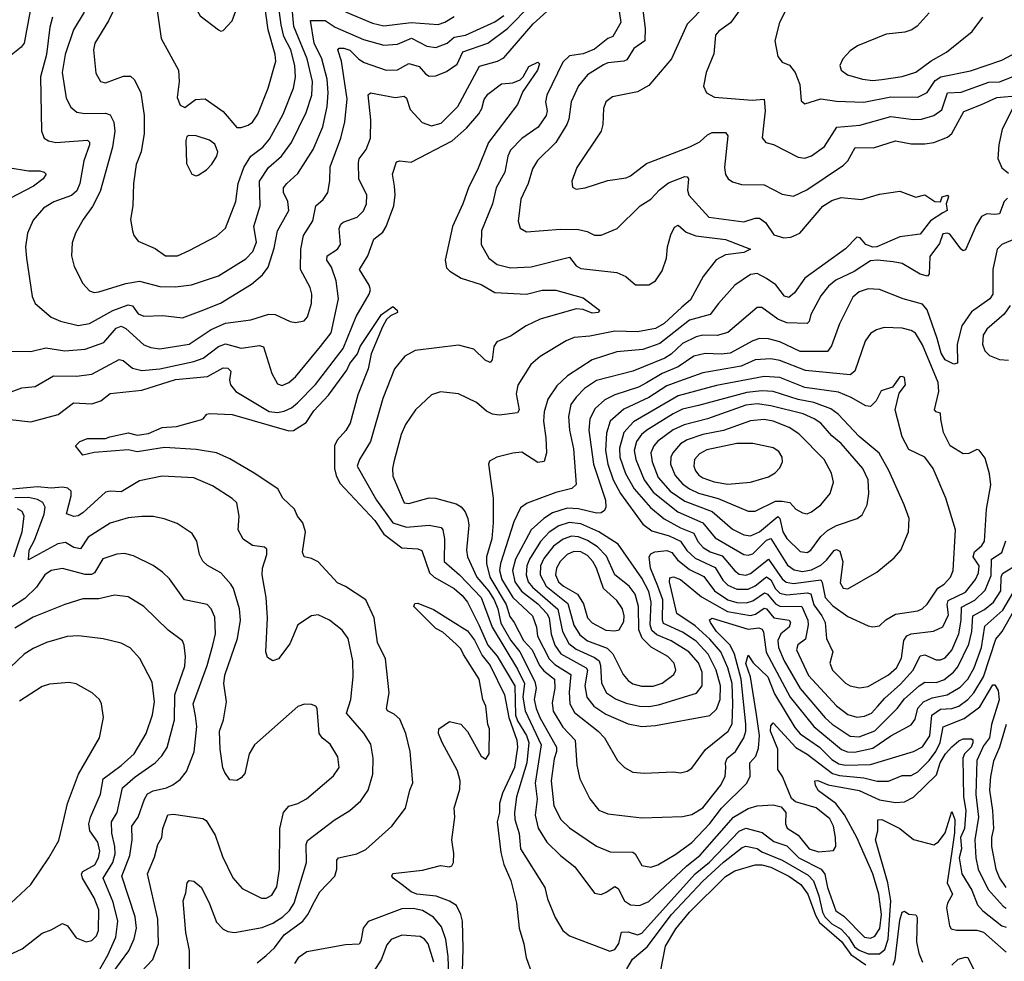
# Model space of a CAD drawing. Extents: x 1550320 to 1685906, y 509093 to 640511.
# Tile 448 of 532: x 1668456 to 1672806, y 583998 to 588158. Entities that reach past the tile are written whole.
import ezdxf

# ---------------------------------------------------------------- set-up
doc = ezdxf.new("R2010")
doc.units = 0

msp = doc.modelspace()

# ---------------------------------------------------------------- linework, layer by layer
at = {"layer": '0CON20XD'}
for points in [[(1669345, 588107.5), (1669355, 588110), (1669395, 588153.3), (1669417, 588213), (1669432.9, 588295), (1669411.9, 588355), (1669379.1, 588409.1), (1669365, 588416.7), (1669331.4, 588398.6), (1669302.6, 588367.4), (1669245, 588286.2), (1669238.9, 588255), (1669241.9, 588195), (1669252.9, 588175), (1669335, 588113.3), (1669345, 588107.5)], [(1668883.1, 588226.9), (1668847.7, 588152.3), (1668787.5, 588055), (1668781.8, 588025), (1668792.1, 587922.1), (1668812.5, 587885), (1668835, 587878.9), (1668915, 587908.8), (1668945, 587908.8), (1668962.9, 587892.9), (1668990.7, 587835), (1669006.2, 587735), (1669005.4, 587654.6), (1668992.1, 587575), (1668971.2, 587518.8), (1668958.5, 587435), (1668955.4, 587335), (1668945.7, 587275), (1668954.2, 587225), (1668960, 587205), (1668979.7, 587179.7), (1669055, 587147.5), (1669100, 587115), (1669152.5, 587115), (1669205, 587138.2), (1669325, 587201.8), (1669365, 587237.1), (1669410.8, 587355), (1669421.4, 587435), (1669445.8, 587505), (1669476.6, 587555), (1669530.6, 587595), (1669559.1, 587630.9), (1669619.8, 587740.2), (1669666.3, 587855), (1669675.2, 587904.8), (1669672.2, 587955), (1669653.9, 588025), (1669623.1, 588083.1), (1669611.5, 588135), (1669582.7, 588345)], [(1669059.1, 588229.1), (1669081.1, 588075), (1669158.1, 587935), (1669160, 587885), (1669151.4, 587815), (1669165, 587780), (1669185, 587770), (1669232.5, 587805), (1669275, 587808.1), (1669355, 587752.5), (1669415, 587682), (1669435, 587681.4), (1669465, 587691.8), (1669485, 587705.5), (1669508.7, 587741.3), (1669553.1, 587855), (1669587.5, 587975), (1669584.6, 588005), (1669553.8, 588113.8), (1669527, 588305)], [(1668403.4, 586693.4), (1668505, 586692.1), (1668571.7, 586708.3), (1668655, 586694.7), (1668745, 586701.8), (1668827.7, 586732.3), (1668882.1, 586795), (1668905, 586804.2), (1668924.2, 586794.2), (1669005, 586722.3), (1669035, 586709.3), (1669075, 586703.5), (1669205, 586724.8), (1669301.2, 586788.8), (1669365, 586817.1), (1669477.3, 586832.7), (1669557.1, 586857.1), (1669585.3, 586855.3), (1669651.2, 586825), (1669675, 586820), (1669712.4, 586827.6), (1669727.8, 586845), (1669744.5, 586905), (1669746.4, 586945), (1669739.5, 586975), (1669696.5, 587055), (1669697.8, 587145), (1669710, 587205), (1669750.5, 587269.5), (1669764.5, 587335), (1669796.9, 587363.1), (1669817.1, 587395), (1669826.3, 587446.3), (1669827.5, 587507.5), (1669874.8, 587635.2), (1669893.1, 587706.9), (1669903, 587807), (1669877.6, 587975), (1669860.9, 588025), (1669868, 588032), (1669887.5, 588032.5), (1669915, 588023.4), (1669955, 587983.4), (1669978.5, 587968.5), (1670075, 587935.3), (1670125, 587936), (1670175, 587964.2), (1670221.5, 587951.5), (1670248.5, 587918.5), (1670265, 587907.9), (1670295, 587909.3), (1670341.3, 587928.7), (1670388.6, 587961.4), (1670414.6, 588015.4), (1670524.6, 588055), (1670611.6, 588118.4), (1670715.3, 588224.7)], [(1668740.7, 588190.7), (1668693.6, 588113.6), (1668656.9, 588005), (1668644.2, 587925), (1668661.3, 587811.3), (1668681.9, 587771.9), (1668709.1, 587749.1), (1668743.3, 587743.3), (1668834.7, 587744.7), (1668855, 587737.8), (1668871.5, 587705), (1668876, 587665), (1668866.5, 587595), (1668811.1, 587398.9), (1668777.8, 587332.2), (1668736.4, 587275), (1668703.1, 587215), (1668687.9, 587172.1), (1668684.2, 587114.2), (1668697, 587067), (1668735, 586992), (1668765, 586960), (1668785, 586953.6), (1668805, 586955.4), (1668925, 586993.2), (1668985, 587003.1), (1669075, 586979.4), (1669145, 586977.8), (1669215, 586987.1), (1669335, 587027.1), (1669455, 587102.2), (1669485.8, 587134.2), (1669502.6, 587175), (1669490.8, 587245), (1669518.2, 587335), (1669515.9, 587445), (1669555.5, 587504.5), (1669612.8, 587555), (1669656.3, 587615), (1669721.9, 587748.1), (1669746.2, 587825), (1669749.5, 587885), (1669726.8, 587985), (1669667.8, 588127.8), (1669658.5, 588225)], [(1671487.1, 588222.9), (1671405, 588138.6), (1671335.5, 587985), (1671235, 587866.7), (1671185, 587838.9), (1671075, 587817.1), (1671045.7, 587795), (1671035.8, 587765.8), (1671032.9, 587695), (1671024.4, 587665), (1670918.1, 587505), (1670896, 587445), (1670898, 587418), (1670915, 587409.2), (1670954.2, 587415.8), (1671055, 587448.1), (1671135, 587460), (1671155, 587468.2), (1671225, 587523.4), (1671417.1, 587597.1), (1671461.5, 587618.5), (1671495, 587650), (1671515, 587660.4), (1671575, 587659.4), (1671584.5, 587644.5), (1671570.3, 587505), (1671573.9, 587473.9), (1671585.7, 587455), (1671605, 587441.5), (1671645, 587430), (1671745, 587427.9), (1671825, 587386.8), (1671875, 587379.1), (1671933.4, 587406.6), (1672096.5, 587515), (1672115.4, 587535), (1672147, 587593), (1672228.3, 587591.7), (1672325, 587622.5), (1672395, 587610), (1672455, 587608.9), (1672495, 587615.4), (1672555, 587639.5), (1672575, 587654.7), (1672628.2, 587751.8), (1672705.9, 587784.1), (1672774, 587815), (1672872.5, 587822.5), (1672797.2, 587675), (1672781.9, 587605), (1672777.7, 587545), (1672795, 587504.3), (1672825, 587480)], [(1671868.1, 588255), (1671812.9, 588145), (1671793.1, 588065), (1671805.8, 587995), (1671825, 587970.8), (1671857, 587957), (1671881.9, 587925), (1671902.2, 587872.2), (1671909.3, 587799.3), (1671925, 587785.6), (1671995, 587808.3), (1672065, 587798.3), (1672185, 587793.3), (1672305, 587816.9), (1672425, 587815.3), (1672465, 587836.1), (1672501, 587889), (1672525.7, 587905.7), (1672657.5, 587932.5), (1672795, 587978.9), (1672937.1, 588055), (1673015, 588114.4), (1673055, 588162.2)], [(1668502.9, 588197.1), (1668475.3, 588054.7), (1668462.7, 588037.3), (1668418, 588002)], [(1669785.3, 586715), (1669831.7, 586775), (1669864.7, 586925), (1669853.7, 587005), (1669833.3, 587065), (1669813.2, 587095), (1669813.8, 587115), (1669859.6, 587145), (1669874, 587165), (1669867.9, 587235), (1669875.4, 587255), (1669885.7, 587264.3), (1669946.4, 587285), (1669975, 587313.5), (1669988.2, 587345), (1669989.6, 587385), (1669953.7, 587453.7), (1669952.2, 587527.8), (1669956.3, 587543.6), (1669986.8, 587585), (1670005.4, 587635), (1670007.2, 587715), (1669995, 587826.2), (1670005.6, 587834.4), (1670115, 587814.6), (1670155, 587820.9), (1670165, 587810.8), (1670181.7, 587761.7), (1670234.3, 587704.3), (1670275, 587689.4), (1670318.5, 587701.5), (1670392.3, 587775), (1670487.3, 587952.7), (1670567.1, 587975), (1670595, 587989.7), (1670725, 588139.7), (1670785.7, 588194.3)], [(1669895, 588192.3), (1670015, 588142.3), (1670065, 588130.7), (1670185, 588145.9), (1670305, 588136.2), (1670335, 588147), (1670375, 588172.4)], [(1671101, 588215), (1671111.3, 588145), (1671076.2, 588083.8), (1671055, 588075.4), (1670995, 588027.2), (1670945, 588007), (1670885, 587998.1), (1670855, 587970.4), (1670785.7, 587824.3), (1670779.1, 587795), (1670786.5, 587755), (1670781.6, 587735), (1670746.9, 587683.1), (1670675, 587633.5), (1670625, 587581.9), (1670612.4, 587555), (1670599.4, 587485), (1670561.5, 587415), (1670545.3, 587344.7), (1670496.4, 587225), (1670494.2, 587164.2), (1670529.5, 587105), (1670565, 587076.9), (1670625, 587062), (1670716.4, 587066.4), (1670885, 587109.1), (1670915, 587070.5), (1670935, 587058.2), (1671095, 587040.9), (1671134, 587024), (1671177.2, 586987.2), (1671235, 586986.8), (1671265, 587004.6), (1671295, 587048.9), (1671314.3, 587105), (1671318.6, 587155), (1671332.6, 587207.4), (1671348.5, 587241.5), (1671365, 587250), (1671400.1, 587220.1), (1671443.3, 587203.3), (1671575, 587187.7), (1671685.4, 587145), (1671655, 587129.6), (1671575, 587119.4), (1671532.6, 587097.4), (1671476, 587024), (1671419.9, 586920.1), (1671381.7, 586888.3), (1671304.1, 586815.9), (1671265, 586793.5), (1671185, 586779.2), (1671085, 586782.3), (1670975, 586760.3), (1670906.5, 586753.5), (1670870.6, 586739.4), (1670755, 586670.6), (1670715, 586634.2), (1670656.6, 586543.4), (1670649.6, 586505), (1670662.5, 586435), (1670655, 586421.1), (1670575, 586411.2), (1670544.7, 586414.7), (1670518.3, 586428.3), (1670475, 586466.9), (1670395, 586505.6), (1670315, 586513.5), (1670275, 586501.1), (1670205, 586434.4), (1670159.9, 586370.1), (1670141.2, 586325), (1670108.9, 586205), (1670102.4, 586175), (1670105, 586141.2), (1670155, 586023.5), (1670175, 586021.3), (1670265, 586046), (1670292.5, 586045), (1670385, 586020), (1670406.7, 586006.7), (1670424.3, 585984.3), (1670436.7, 585955), (1670440.6, 585925), (1670429.7, 585815), (1670434.3, 585785), (1670476, 585695), (1670527.3, 585635), (1670552.4, 585595), (1670568.9, 585555), (1670581.5, 585491.5), (1670626.2, 585415), (1670666.3, 585365), (1670732.7, 585235), (1670738.5, 585205), (1670729, 585155), (1670738.6, 585115), (1670754.8, 585075), (1670827.4, 584945), (1670828.4, 584925), (1670816.8, 584893.2), (1670803.5, 584795), (1670816.3, 584685), (1670846.2, 584625), (1670885, 584588.5), (1671005, 584507.3), (1671065, 584481.5), (1671165, 584480), (1671175, 584472.5), (1671205, 584421.4), (1671245, 584414.6), (1671275, 584424.6), (1671355, 584472.3), (1671425, 584523.1), (1671505, 584607.5), (1671557.1, 584675), (1671669.1, 584785), (1671683.8, 584816.2), (1671681.4, 584875), (1671708.7, 584905), (1671719.8, 584940.2), (1671724.5, 584995.5), (1671711.9, 585088.1), (1671684.6, 585255), (1671665, 585313.8), (1671675, 585350), (1671696.2, 585316.2), (1671761.6, 585255), (1671790.3, 585180.3), (1671880.7, 585030.7), (1671905, 585002.6), (1671989.8, 584945), (1672045, 584890.5), (1672075, 584870.4), (1672105, 584865.4), (1672215, 584867.4), (1672405, 584924.7), (1672444.5, 584945.5), (1672477.7, 584995), (1672486.7, 585085), (1672525, 585112.8), (1672575, 585115.5), (1672605, 585124.8), (1672645, 585154.5), (1672671.1, 585185), (1672714.5, 585255.5), (1672768.5, 585421.5), (1672797.4, 585455), (1672855, 585557)], [(1671209.3, 588200.7), (1671219, 588119), (1671217.9, 588065), (1671168.9, 588031.1), (1671138.9, 587981.1), (1671125, 587974.1), (1671055, 587966.9), (1671035, 587957.9), (1670965.2, 587914.8), (1670925, 587866.5), (1670893.1, 587795), (1670882.1, 587717.9), (1670872.9, 587695), (1670824.7, 587615), (1670744.3, 587535.7), (1670721.5, 587498.5), (1670702, 587435), (1670670.4, 587365), (1670658.2, 587268.2), (1670667.5, 587237.5), (1670695, 587221.4), (1670845, 587232.7), (1670925, 587231.5), (1670963, 587223), (1670995, 587206.7), (1671025, 587205.6), (1671095.7, 587235), (1671198, 587335), (1671245, 587365.5), (1671283.1, 587406.9), (1671322.1, 587437.9), (1671395.3, 587465.3), (1671405, 587464.3), (1671411.5, 587455), (1671406.7, 587405), (1671412.2, 587382.2), (1671500.8, 587285), (1671655, 587265.4), (1671705, 587281.5), (1671725, 587281.2), (1671751.7, 587261.7), (1671788, 587208), (1671832.5, 587195), (1671863.3, 587196.7), (1671903.1, 587215), (1672005, 587333.8), (1672045, 587360), (1672085, 587373.1), (1672175, 587363.1), (1672255, 587387.5), (1672345, 587400), (1672415, 587374), (1672455, 587383.8), (1672500, 587355), (1672525, 587353.8), (1672532.5, 587375), (1672555, 587383.3), (1672560, 587375), (1672550, 587345), (1672554, 587315), (1672535.4, 587304.6), (1672480.7, 587269.3), (1672435, 587210.8), (1672345, 587198.4), (1672242.7, 587155), (1672225, 587153.4), (1672194.6, 587164.6), (1672168.8, 587195), (1672155, 587196.9), (1672105, 587145.3), (1671925, 587016.5), (1671878.6, 586951.4), (1671855, 586930.4), (1671835, 586937.2), (1671796.8, 586986.8), (1671755.4, 587015), (1671715, 587036.1), (1671685, 587032.3), (1671615.6, 586985), (1671542.9, 586905), (1671506.5, 586855), (1671415, 586830), (1671285, 586727.8), (1671209.1, 586700.9), (1671095, 586690.2), (1670985, 586655.8), (1670875.9, 586584.1), (1670829.4, 586540.6), (1670788.8, 586481.2), (1670773.7, 586426.3), (1670770, 586385), (1670781.1, 586311.1), (1670783.1, 586245), (1670773.8, 586206.2), (1670745, 586202.5), (1670675, 586247.3), (1670635, 586243.6), (1670564.4, 586225.6), (1670531.7, 586208.3), (1670526.7, 586195), (1670547.3, 586045), (1670547.5, 585935), (1670541.6, 585865), (1670519, 585785), (1670517.8, 585755), (1670533.1, 585695), (1670605.1, 585574.8), (1670621, 585521), (1670640.9, 585495), (1670681.7, 585415), (1670719.7, 585375), (1670752.7, 585305), (1670771.8, 585281.8), (1670818.4, 585245), (1670820, 585205), (1670809.3, 585140.7), (1670813.4, 585103.4), (1670855, 585033.3), (1670910.8, 584975), (1670917.2, 584865), (1670930.3, 584805), (1670975, 584716.7), (1671015, 584665.5), (1671055, 584650), (1671205, 584631.8), (1671385, 584638.7), (1671425, 584646.6), (1671475, 584676.6), (1671552.9, 584775), (1671573.2, 584815), (1671576.2, 584855), (1671574.3, 584875), (1671582, 584895), (1671618.8, 584925), (1671654.8, 584985), (1671663.8, 585015), (1671664.2, 585045.8), (1671643.9, 585245), (1671614.7, 585354.7), (1671594.9, 585394.9), (1671534.8, 585455), (1671508, 585495), (1671503.1, 585506.9), (1671515, 585514.5), (1671675, 585465.5), (1671721.7, 585471.7), (1671736, 585466), (1671742.7, 585452.7), (1671753.8, 585363.8), (1671860.2, 585165), (1671964.9, 585034.9), (1672086.5, 584933.5), (1672113, 584923), (1672145, 584921.9), (1672225, 584940.4), (1672305, 584993.8), (1672395, 585042.9), (1672411.9, 585068.1), (1672424.1, 585115.9), (1672450, 585145), (1672487.8, 585162.2), (1672554.1, 585175.9), (1672611.3, 585208.7), (1672645.6, 585245), (1672673.4, 585295), (1672704.9, 585385), (1672720.6, 585479.4), (1672800, 585550), (1672844.1, 585625)], [(1671646.8, 588213.2), (1671596.4, 588143.6), (1671545, 588107.5), (1671530.2, 588089.8), (1671523, 588007), (1671489.5, 587925), (1671477.1, 587865), (1671491.2, 587835), (1671525.5, 587815.5), (1671692.7, 587802.7), (1671745, 587806.9), (1671750.4, 587755), (1671735.8, 587635.8), (1671752.5, 587615), (1671786.3, 587606.3), (1671895, 587551.4), (1671925, 587546.9), (1671955, 587556.7), (1672011.5, 587598.5), (1672066.3, 587683.7), (1672167.3, 587692.7), (1672305, 587730), (1672405, 587716.9), (1672441, 587719), (1672494.8, 587735.2), (1672529.7, 587760.3), (1672555, 587835.3), (1672615, 587838.5), (1672738.6, 587881.4), (1672785, 587883.8), (1672845, 587907.4)], [(1672475, 588187.7), (1672420.8, 588129.1), (1672397.2, 588112.7), (1672367, 588103), (1672285, 588094.1), (1672157.7, 588042.3), (1672125, 588020), (1672092.2, 587985), (1672079.5, 587955), (1672085.7, 587935), (1672113.8, 587915), (1672180, 587895), (1672225, 587890)], [(1668601.5, 588168.5), (1668589.2, 588125), (1668573.9, 588005), (1668547.8, 587905), (1668552.9, 587665), (1668563.6, 587635), (1668583, 587623), (1668615, 587616.1), (1668756, 587626), (1668765, 587616.7), (1668764, 587605), (1668739.4, 587535), (1668722.2, 587435), (1668708.6, 587401.4), (1668685, 587380.7), (1668607.1, 587352.9), (1668561.1, 587325), (1668515, 587272.9), (1668490, 587215), (1668481.8, 587155), (1668486.4, 587105), (1668511.1, 586935), (1668523.7, 586903.7), (1668595, 586843.5), (1668636.1, 586826.1), (1668715, 586807.2), (1668765, 586815.2), (1668866.9, 586873.1), (1668935, 586898.7), (1668954.3, 586894.3), (1668979, 586859), (1669005, 586848.9), (1669088.6, 586851.4), (1669175, 586841.5), (1669257.7, 586872.3), (1669343.7, 586906.3), (1669480.5, 586989.5), (1669529, 587031), (1669553.3, 587065), (1669580.7, 587149.3), (1669595.2, 587224.8), (1669645.3, 587315), (1669640, 587355), (1669621.8, 587395), (1669622, 587415), (1669635.6, 587434.4), (1669685, 587478.2), (1669752.9, 587585), (1669795.8, 587684.2), (1669814.8, 587775), (1669819.3, 587835), (1669814.6, 587894.6), (1669790.8, 587985), (1669757.6, 588055), (1669741.5, 588155), (1669805, 588154), (1669850, 588125), (1669975, 588070), (1670065, 588045.3), (1670125, 588050.5), (1670186.8, 588076.8), (1670255, 588041.1), (1670295, 588035.3), (1670345, 588054.6), (1670375, 588080.8), (1670425, 588089.8), (1670555, 588148.5), (1670595, 588177.2)], [(1672225, 587890), (1672265, 587893.7), (1672355, 587907.1), (1672415, 587925.9), (1672483.7, 587976.3), (1672550.9, 588015), (1672663.7, 588106.3), (1672711.4, 588168.6)], [(1668335, 586400.6), (1668505, 586381.2), (1668625.7, 586414.3), (1668694.2, 586465.8), (1668775, 586460.4), (1668815, 586474.6), (1668855, 586506.2), (1668995, 586520.8), (1669145, 586568.7), (1669285, 586582.4), (1669355, 586620.6), (1669375, 586618.9), (1669389.5, 586605), (1669383.1, 586565), (1669387.1, 586545), (1669410.7, 586515), (1669557.6, 586427.6), (1669595, 586423.1), (1669625, 586428), (1669657.1, 586442.9), (1669684, 586466), (1669762.9, 586547.1), (1669885.7, 586705), (1669943.1, 586846.9), (1670000, 586945), (1670005.2, 586965), (1670000, 586985), (1669957.1, 587055), (1669994.7, 587115), (1670020.8, 587189.1), (1670060.3, 587219.7), (1670075, 587244.4), (1670108.9, 587335), (1670114.7, 587384.7), (1670111.9, 587421.9), (1670102.9, 587475), (1670120.3, 587529.7), (1670135, 587534.3), (1670185, 587528), (1670367.1, 587622.9), (1670430.8, 587679.2), (1670485, 587742.8), (1670497.9, 587765), (1670508.6, 587805), (1670525, 587829.5), (1670585, 587874.7), (1670635, 587878.9), (1670667, 587893), (1670680.9, 587905), (1670705, 587950.6), (1670745, 587970), (1670753, 587963), (1670744.4, 587935), (1670678.7, 587841.3), (1670655, 587784), (1670527.6, 587615), (1670478.7, 587495), (1670440.4, 587419.6), (1670414.5, 587344.5), (1670368.8, 587245), (1670335.7, 587095), (1670342.1, 587062.1), (1670356.6, 587046.6), (1670406.6, 587016.6), (1670495, 586987.5), (1670555, 586952.9), (1670695, 586946.1), (1670765, 586962.5), (1670825, 586963.1), (1670945, 586930), (1671017.5, 586875), (1671013.3, 586865), (1670985, 586861.1), (1670945, 586877.5), (1670915, 586880), (1670755, 586834.6), (1670694.3, 586805.7), (1670625, 586759.6), (1670564, 586735), (1670551.5, 586715), (1670543.1, 586655), (1670535, 586644.3), (1670513.3, 586653.3), (1670461.9, 586701.9), (1670395, 586720.8), (1670202.9, 586697.1), (1670157.9, 586672.1), (1670111.3, 586615), (1670060.8, 586485), (1670005.2, 586294.8), (1669957.1, 586215), (1669946.7, 586185), (1670032.9, 586035), (1670105, 585935.2), (1670165, 585916.7), (1670265, 585925.2), (1670317.9, 585915), (1670325.3, 585905), (1670332.9, 585865), (1670332.1, 585765), (1670399.7, 585705), (1670495.4, 585605), (1670542.9, 585475), (1670655, 585288.7), (1670685.9, 585225.9), (1670678.7, 585165), (1670688.6, 585105), (1670759.7, 584955), (1670733.8, 584785), (1670743, 584715), (1670733.3, 584643.3), (1670747.2, 584587.2), (1670784.4, 584524.4), (1670845.2, 584465.2), (1670908.5, 584415), (1670995, 584300), (1671025, 584293.3), (1671046.6, 584303.4), (1671085, 584329.2), (1671099.7, 584319.7), (1671128.5, 584265), (1671155, 584247.3), (1671195, 584245.4), (1671235, 584262.8), (1671401.5, 584418.5), (1671462.3, 584467.7), (1671609.2, 584635), (1671675, 584673.3), (1671715, 584684.7), (1671785, 584689.5), (1671820.9, 584680.9), (1671841.4, 584655), (1671840, 584605), (1671846.8, 584586.8), (1671894.9, 584554.9), (1671944.7, 584495), (1671985, 584481.9), (1672051.5, 584488.5), (1672062.5, 584505), (1672060.8, 584545), (1672051.3, 584595), (1672035, 584627.5), (1671975, 584676.1), (1671883.3, 584703.3), (1671866.8, 584716.8), (1671826.4, 584815), (1671805.3, 584845.3), (1671805.8, 584935), (1671773.2, 585015), (1671775, 585038), (1671785, 585052.5), (1671885, 584943.1), (1671935, 584913.7), (1672047.9, 584828), (1672078.7, 584818.7), (1672185, 584808.8), (1672245, 584794), (1672295, 584794.8), (1672355, 584819.2), (1672395, 584818.6), (1672425, 584835.7), (1672475, 584884.8), (1672504, 584925), (1672523, 584965), (1672536.4, 585033.6), (1672629.2, 585070.8), (1672697.5, 585122.5), (1672755, 585219.4), (1672765, 585219.3), (1672778.7, 585195), (1672783.7, 585153.7), (1672750.3, 585045), (1672740.4, 584985), (1672715, 584950.2), (1672685.5, 584885), (1672680.7, 584735), (1672691.8, 584635), (1672675.5, 584535), (1672680.4, 584455), (1672690.8, 584405), (1672735.4, 584315.4), (1672802, 584242), (1672815, 584232.7)], [(1669235, 587468.8), (1669245, 587471.2), (1669281.2, 587495), (1669305, 587520), (1669327.1, 587555), (1669332, 587575), (1669318.8, 587608.8), (1669295, 587626), (1669235.6, 587645.6), (1669203.9, 587646.1), (1669195, 587642.5), (1669190, 587625), (1669193.2, 587523.2), (1669216.1, 587476.1), (1669235, 587468.8)], [(1668404.3, 587505), (1668495, 587490.2), (1668545, 587490), (1668563.8, 587485), (1668572.5, 587475), (1668559.5, 587455), (1668517.4, 587422.6), (1668412, 587368)], [(1672821, 587369), (1672805, 587355.3), (1672785, 587301.1), (1672765, 587296.8), (1672729.3, 587300.7), (1672705, 587288.1), (1672681.3, 587248.7), (1672635, 587140.8), (1672625, 587137.1), (1672615, 587144.4), (1672565, 587210.6), (1672555, 587215.5), (1672535, 587211.4), (1672520.1, 587169.9), (1672477.5, 587112.5), (1672474.6, 587035.4), (1672466.7, 587025), (1672435, 587033.5), (1672355, 587080.7), (1672315, 587088.7), (1672245.8, 587095.8), (1672215, 587092.8), (1672142.5, 587045), (1672062.4, 587007.6), (1672029.7, 586980.3), (1671995, 586938.2), (1671951.1, 586855), (1671944.4, 586825), (1671935, 586816.5), (1671845, 586819.1), (1671805, 586835.3), (1671735, 586886.4), (1671715, 586886.5), (1671585, 586775.8), (1671537.2, 586762.8), (1671475, 586764), (1671445, 586757.7), (1671385, 586727.5), (1671335, 586680.2), (1671306.9, 586663.1), (1671165, 586604.8), (1671005, 586563.8), (1670951.8, 586528.2), (1670915, 586491.1), (1670891.8, 586458.2), (1670880.5, 586405), (1670885.2, 586345.2), (1670902.6, 586262.6), (1670914.5, 586105), (1670895, 586086.9), (1670825, 586069.5), (1670697.6, 586022.4), (1670668.1, 586001.9), (1670639.6, 585940.4), (1670579.8, 585755), (1670575.4, 585725), (1670586.9, 585685), (1670635, 585605.6), (1670721.5, 585525), (1670739.8, 585475), (1670743.2, 585435), (1670795, 585335.2), (1670820.2, 585310.2), (1670890.6, 585265), (1670883.2, 585186.8), (1670887, 585135), (1670907.3, 585097.3), (1671012.3, 585015), (1671039.1, 584985), (1671097.5, 584885), (1671128.8, 584855), (1671165, 584834.3), (1671215, 584829.4), (1671345, 584835.7), (1671375, 584830.8), (1671405, 584838), (1671425, 584851.2), (1671485.8, 584934.2), (1671585.8, 585015), (1671603.2, 585046.8), (1671606.6, 585135), (1671603.3, 585225), (1671584.7, 585294.7), (1671553.6, 585365), (1671505, 585421.7), (1671440.2, 585480.2), (1671358.8, 585535), (1671326.4, 585675), (1671328, 585692), (1671345, 585697.1), (1671375, 585685.2), (1671467.7, 585607.7), (1671583.7, 585543.7), (1671685, 585526.6), (1671707.7, 585532.3), (1671745, 585557.8), (1671755, 585554.7), (1671787.5, 585515), (1671855.3, 585505), (1671861.6, 585495), (1671856.5, 585475), (1671818.3, 585445), (1671806, 585415), (1671809, 585385), (1671833.9, 585325), (1671905, 585204.2), (1672015, 585074.2), (1672046, 585046), (1672125, 584993.4), (1672165, 584989.6), (1672235, 585017), (1672332.8, 585115), (1672365, 585157.5), (1672429.7, 585215), (1672455, 585231.1), (1672505, 585230.4), (1672538.5, 585241.5), (1672582.2, 585275), (1672601.1, 585298.9), (1672650.1, 585399.9), (1672662.4, 585455), (1672667, 585525), (1672718.1, 585551.9), (1672757.9, 585585), (1672790.3, 585635), (1672792.9, 585695), (1672798.8, 585711.2), (1672870.9, 585755)], [(1672855, 587189.6), (1672795.3, 587164.7), (1672775.3, 587144.7), (1672755.3, 587054.7), (1672755.3, 586945), (1672741.8, 586925), (1672661.9, 586868.1), (1672618.9, 586805), (1672598.2, 586725), (1672599.2, 586640.8), (1672583.8, 586636.2), (1672544.6, 586655), (1672527.2, 586685), (1672509.8, 586749.8), (1672465.9, 586875.9), (1672445, 586901.1), (1672358.8, 586925), (1672255, 586966.8), (1672205, 586969.6), (1672165, 586955.4), (1672137.7, 586932.3), (1672078.2, 586815), (1672043, 586717), (1672025, 586692.9), (1671905, 586691.9), (1671815, 586734.3), (1671765, 586747.8), (1671725, 586750.2), (1671695, 586740), (1671594.5, 586685.5), (1671555, 586680.4), (1671485, 586683.6), (1671435, 586672.3), (1671365.1, 586624.9), (1671294.7, 586595.3), (1671225, 586554), (1671190, 586535), (1671085, 586500.6), (1671041.2, 586478.8), (1670999.2, 586440.8), (1670975.7, 586395), (1670971.1, 586345), (1670990.7, 586195), (1671043.6, 586035), (1671046.1, 586005), (1671039.9, 585990.1), (1671025, 585979.2), (1671005, 585978.2), (1670925, 585997), (1670875, 585999.4), (1670810.1, 585979.9), (1670771.1, 585955), (1670715.6, 585904.4), (1670646.4, 585775), (1670632.8, 585725), (1670643, 585675), (1670672.8, 585632.8), (1670745, 585577), (1670785.2, 585535), (1670795.1, 585515.1), (1670804, 585444), (1670820.9, 585395), (1670846.9, 585356.9), (1670959.4, 585295), (1670964.1, 585285), (1670953.1, 585215), (1670962, 585165), (1670992.9, 585125), (1671045, 585089.4), (1671145, 585046.8), (1671205, 585035.8), (1671265, 585040.6), (1671505, 585084.2), (1671535, 585111.8), (1671550.4, 585155), (1671552.9, 585215), (1671532.8, 585285), (1671497.7, 585355), (1671445, 585412), (1671385, 585452.3), (1671300, 585490), (1671295.5, 585505), (1671296.9, 585595), (1671276.2, 585655), (1671243.4, 585735), (1671237, 585785), (1671245, 585798.1), (1671262.1, 585807.9), (1671315, 585813.3), (1671336.7, 585805), (1671362.1, 585772.1), (1671415, 585729.8), (1671478.7, 585698.7), (1671526, 585635), (1671585, 585595.7), (1671625, 585583.5), (1671667.9, 585582.1), (1671695, 585590.5), (1671746.6, 585626.6), (1671760.5, 585620.5), (1671795, 585577.1), (1671815, 585566.5), (1671911.2, 585565), (1671937.7, 585505), (1671939.8, 585485), (1671928, 585422), (1671893.8, 585396.2), (1671888.9, 585375), (1671941.3, 585261.3), (1672065, 585127.1), (1672115, 585088.4), (1672155, 585076.7), (1672189.1, 585080.9), (1672219.6, 585095), (1672245.6, 585124.4), (1672278.7, 585161.3), (1672348.1, 585221.9), (1672403.2, 585285), (1672435, 585347.1), (1672455, 585352.9), (1672505, 585330), (1672525, 585329.4), (1672545, 585338.8), (1672575, 585373.3), (1672604.9, 585445.1), (1672615.4, 585504.7), (1672617, 585563), (1672676.1, 585593.9), (1672721.9, 585638.1), (1672747.8, 585702.2), (1672749.6, 585775), (1672795, 585803.8), (1672813.8, 585856.2)], [(1669505, 583992), (1669545, 584023.3), (1669582, 584058), (1669625, 584115.7), (1669706.6, 584175), (1669729.1, 584205), (1669758, 584262), (1669781.6, 584305), (1669848.5, 584375), (1669856.8, 584405), (1669857.7, 584445), (1669864.5, 584455), (1669945, 584472.9), (1669985, 584492.9), (1670100, 584595), (1670160, 584675), (1670180, 584755), (1670193.7, 584786.3), (1670181.8, 584925), (1670162.3, 585005), (1670135, 585068.5), (1670110.2, 585090.2), (1670080.8, 585105), (1670077.1, 585115), (1670088.1, 585185), (1670072.2, 585335), (1670037.3, 585407.3), (1670022.5, 585515), (1669984.7, 585595), (1669895, 585654.7), (1669860.4, 585670.4), (1669775, 585762.9), (1669745, 585778), (1669712.5, 585785), (1669706.2, 585806.2), (1669718.3, 585895), (1669707.6, 585935), (1669682.8, 585965), (1669669.7, 585995), (1669618.5, 586045), (1669595.8, 586085), (1669492.5, 586155), (1669385, 586218.4), (1669325, 586244.2), (1669235, 586259.4), (1669095, 586267.9), (1668975, 586249.6), (1668935, 586258.4), (1668785, 586245.5), (1668734.3, 586234.3), (1668702.5, 586275), (1668722, 586295), (1668755, 586307.7), (1668835, 586308.2), (1668854.7, 586315.3), (1668935, 586333.2), (1668975, 586323.3), (1669025, 586330), (1669085, 586356.7), (1669148.7, 586361.3), (1669255, 586390), (1669266.7, 586395), (1669282.5, 586415), (1669295, 586418), (1669395, 586414.3), (1669645, 586341.8), (1669666.4, 586343.6), (1669721.9, 586378.1), (1669755, 586430), (1669820.1, 586499.9), (1669900.8, 586609.2), (1669915, 586638.6), (1669948.3, 586681.7), (1669960.3, 586715), (1670055, 586855.6), (1670105, 586890.8), (1670124.2, 586875), (1670125.8, 586865), (1670095, 586850), (1670076.7, 586833.3), (1670059.3, 586800.7), (1670008.7, 586681.3), (1669995.4, 586615), (1669949.3, 586500.7), (1669916.2, 586375), (1669897.4, 586342.6), (1669859.3, 586300.7), (1669846.2, 586275), (1669847, 586175), (1669853.5, 586145), (1669871.1, 586111.1), (1670025.1, 585945.1), (1670065.5, 585885.5), (1670145, 585824.7), (1670215, 585820.7), (1670232.4, 585812.4), (1670266.5, 585715), (1670287.6, 585695), (1670375.1, 585645.1), (1670410.4, 585615), (1670433.9, 585585), (1670485, 585485.3), (1670525, 585395.2), (1670565, 585346.1), (1670644.3, 585215), (1670646, 585085), (1670655, 585060.5), (1670695.7, 584995.7), (1670706, 584965), (1670697.4, 584875), (1670650.7, 584725), (1670641.6, 584655), (1670644.3, 584625), (1670663.1, 584563.1), (1670668.6, 584495), (1670776.5, 584325), (1670788.2, 584275), (1670821.7, 584191.7), (1670855, 584134.4), (1670885, 584110.9), (1671025, 584057.1), (1671063.4, 584043.4), (1671085, 584050.6), (1671102.7, 584077.3), (1671115, 584127.5), (1671145, 584128.5), (1671185, 584115.3), (1671205, 584123.3), (1671439.8, 584385), (1671503.5, 584436.5), (1671635, 584573.7), (1671665, 584586.5), (1671736.7, 584566.7), (1671787.8, 584527.8), (1671845, 584508.3), (1671898.4, 584455), (1671996.7, 584405), (1672013.3, 584383.3), (1672025.8, 584325), (1672061.7, 584221.7), (1672097.2, 584197.2), (1672188.9, 584105), (1672215, 584100.4), (1672235, 584110), (1672257.1, 584142.9), (1672264.1, 584205), (1672252.3, 584295), (1672225.4, 584385), (1672154.6, 584544.6), (1672100.7, 584645), (1672061.9, 584695), (1671985, 584751.4), (1671971.6, 584775), (1671968.6, 584795), (1671982.3, 584797.7), (1672027.7, 584777.7), (1672165, 584753), (1672255, 584711), (1672325, 584699.2), (1672365, 584702.8), (1672405, 584723.3), (1672507.3, 584822.7), (1672523.2, 584875), (1672546, 584915), (1672575, 584946.1), (1672605, 584971.8), (1672625, 584980.5), (1672661.7, 584981.7), (1672667.2, 584977.2), (1672666.9, 584963.1), (1672659.5, 584945), (1672631, 584915), (1672623.8, 584895), (1672625.7, 584725), (1672636.4, 584665), (1672630.7, 584585), (1672613.3, 584545), (1672617, 584495), (1672607.3, 584455), (1672619.2, 584385), (1672662.3, 584312.3), (1672687.9, 584247.9), (1672711.2, 584221.2), (1672795, 584155.7), (1672815, 584148.9)], [(1672832.6, 586895), (1672805, 586857.5), (1672728.7, 586791.3), (1672713.1, 586765), (1672710.4, 586725), (1672720, 586695), (1672740.8, 586675), (1672785, 586656.4), (1672825, 586654.6)], [(1672166, 585206), (1672205, 585212.8), (1672295, 585263.3), (1672329.5, 585295), (1672352.8, 585337.2), (1672362.9, 585415), (1672375, 585436.3), (1672395, 585444.4), (1672493.8, 585456.2), (1672534.1, 585475.9), (1672560.4, 585529.6), (1672554.3, 585575), (1672557.6, 585592.4), (1672635, 585629.2), (1672679.6, 585685), (1672692.8, 585715), (1672694.8, 585745), (1672668.3, 585785), (1672675, 585806.7), (1672706.7, 585835), (1672719.1, 585855), (1672727.1, 585995), (1672747, 586103), (1672741.1, 586151.1), (1672721.7, 586221.7), (1672695, 586256.7), (1672685, 586258.8), (1672648.9, 586241.1), (1672625, 586239.6), (1672567.7, 586275), (1672538.3, 586335), (1672526.6, 586393.4), (1672525, 586420), (1672505, 586426.2), (1672498, 586435), (1672516.7, 586515), (1672514.2, 586555), (1672445, 586721.2), (1672413.4, 586773.4), (1672395, 586784.7), (1672355.4, 586794.6), (1672275, 586797.9), (1672241.4, 586788.6), (1672215, 586771.9), (1672192.1, 586737.9), (1672146.2, 586605), (1672125, 586589.1), (1671927.8, 586607.8), (1671815, 586652.1), (1671775, 586659.1), (1671705, 586655.2), (1671643, 586627), (1671475, 586597.3), (1671370.7, 586560.7), (1671315, 586540.2), (1671235, 586488.7), (1671125, 586436.9), (1671065.5, 586384.5), (1671048.5, 586331.5), (1671043.7, 586255), (1671054.4, 586194.4), (1671078.3, 586125), (1671110, 586065), (1671208.8, 585928.8), (1671249.7, 585899.7), (1671325, 585877.7), (1671376.2, 585855), (1671403.3, 585813.3), (1671439.7, 585779.7), (1671528.4, 585738.4), (1671562.1, 585682.1), (1671585, 585660.7), (1671625, 585642.7), (1671675, 585641.8), (1671705, 585656.7), (1671755, 585696.8), (1671775, 585684), (1671795, 585644.4), (1671815, 585624.5), (1671845, 585616.7), (1671935, 585626.7), (1671951.8, 585621.8), (1671965, 585573.5), (1672000.6, 585525), (1672014.8, 585495), (1672021.1, 585425), (1672048, 585365), (1672035.4, 585315), (1672047.1, 585285), (1672105, 585226.4), (1672125, 585214.6), (1672166, 585206)], [(1668375, 586498.2), (1668465, 586532.1), (1668525, 586538.2), (1668605.3, 586584.7), (1668706.9, 586583.1), (1668775, 586592.2), (1668895, 586657.3), (1668912.4, 586652.4), (1668955, 586618.2), (1668995, 586608.4), (1669075, 586615.2), (1669225, 586648.1), (1669266.7, 586663.3), (1669333.9, 586715), (1669365, 586725.7), (1669435, 586707.6), (1669515, 586718.2), (1669533.2, 586713.2), (1669570, 586595), (1669595, 586550), (1669615, 586541.5), (1669645, 586555.5), (1669675, 586580.4), (1669785.3, 586715)], [(1672225, 585475.8), (1672255, 585480), (1672283.5, 585506.5), (1672325, 585532.1), (1672425, 585546.9), (1672444, 585555), (1672465, 585575.7), (1672513, 585647), (1672541.1, 585665), (1672568.5, 585695), (1672580.4, 585725), (1672590.8, 585905), (1672547.3, 586045), (1672492.5, 586175), (1672455, 586225.6), (1672385, 586258.9), (1672354.8, 586314.8), (1672324.4, 586435), (1672341.4, 586508.6), (1672370, 586545), (1672365, 586576.7), (1672355, 586582.5), (1672345, 586580), (1672312.5, 586535), (1672261.7, 586518.3), (1672240.5, 586475), (1672215, 586449.6), (1672195, 586452.5), (1672130.3, 586489.7), (1672073.2, 586513.2), (1671925, 586532.7), (1671815, 586576.7), (1671745, 586582.2), (1671535, 586542.7), (1671365, 586496.1), (1671168.4, 586381.6), (1671125.9, 586334.1), (1671105.5, 586265), (1671107, 586225), (1671133.2, 586153.2), (1671170.7, 586085), (1671242.9, 586002.9), (1671303.7, 585953.7), (1671375, 585913.3), (1671435, 585889.2), (1671452.4, 585852.4), (1671476.2, 585826.2), (1671506.9, 585806.9), (1671559.3, 585789.3), (1671615, 585723.3), (1671635, 585708.5), (1671665, 585704.1), (1671685, 585711.1), (1671765, 585775.3), (1671825, 585688.3), (1671842.5, 585672.5), (1671875, 585666.9), (1671995, 585682.8), (1672002, 585672), (1672014.8, 585605), (1672048.4, 585568.4), (1672115, 585521.2), (1672205, 585480), (1672225, 585475.8)], [(1672115, 585643.6), (1672242.4, 585717.6), (1672319.1, 585780.9), (1672349.4, 585815), (1672383.3, 585895), (1672385.6, 585955), (1672364.6, 586015), (1672296.7, 586166.7), (1672252.8, 586242.8), (1672165, 586317.3), (1672072.7, 586415), (1672039.3, 586439.3), (1671965, 586467.1), (1671895, 586480.5), (1671785, 586514.8), (1671735, 586518.6), (1671668.3, 586511.7), (1671455, 586453.5), (1671385, 586436.8), (1671342.7, 586417.3), (1671227.4, 586345), (1671202.6, 586325), (1671181.6, 586295), (1671170.7, 586255), (1671177.9, 586215), (1671215.8, 586125), (1671255, 586070.4), (1671363.5, 585983.5), (1671474.7, 585934.7), (1671528.6, 585868.6), (1671655, 585795.2), (1671675, 585792.2), (1671695, 585798.7), (1671755, 585859), (1671775, 585866.4), (1671848.9, 585748.9), (1671877.2, 585727.2), (1671915, 585720.8), (1671955, 585728.4), (1671995, 585749), (1672020.3, 585769.7), (1672055, 585812.5), (1672065, 585817.7), (1672079.7, 585809.7), (1672093.4, 585763.4), (1672080.9, 585670.9), (1672095, 585646.5), (1672115, 585643.6)], [(1671935, 585803.9), (1671951.8, 585815), (1671995.9, 585875), (1672025, 585901.8), (1672065, 585923.2), (1672156.2, 585953.8), (1672178.9, 585971.1), (1672200.5, 586015), (1672208, 586065), (1672204.1, 586125), (1672180.6, 586175), (1672085, 586285.8), (1672045, 586319.4), (1671995.2, 586375.2), (1671966.9, 586395), (1671917, 586417), (1671775, 586452.6), (1671715, 586460.9), (1671665, 586454.6), (1671495.6, 586395), (1671392.2, 586367.8), (1671343.8, 586346.2), (1671275, 586296.7), (1671257.6, 586275), (1671245.2, 586245), (1671249.8, 586205), (1671276.3, 586135), (1671330, 586075), (1671395, 586031.7), (1671514.9, 585984.9), (1671605, 585907.6), (1671655, 585881.6), (1671685, 585877.4), (1671725, 585896.2), (1671805, 585962.9), (1671815, 585954.6), (1671828.5, 585895), (1671845, 585866.2), (1671905, 585809.1), (1671935, 585803.9)], [(1671935, 585975.5), (1671955, 585983.5), (1671995, 586015.5), (1672037.5, 586065), (1672052.2, 586115), (1672042.2, 586155), (1672010, 586215), (1671898.6, 586328.6), (1671855.8, 586355.8), (1671785, 586383.9), (1671745, 586392), (1671685, 586386.6), (1671565, 586343.4), (1671474.9, 586325.1), (1671405, 586301.9), (1671375.4, 586284.6), (1671341.4, 586245), (1671332.2, 586225), (1671331.7, 586195), (1671352.5, 586145), (1671385, 586107.6), (1671415, 586085.9), (1671455, 586067.1), (1671542.4, 586042.4), (1671675, 585986.9), (1671705, 585986.2), (1671795, 586030.6), (1671825, 586030.7), (1671858.2, 586025), (1671885, 585996.2), (1671915, 585979.1), (1671935, 585975.5)], [(1671585, 586106), (1671685, 586114.8), (1671765, 586138.4), (1671794.3, 586155.7), (1671815, 586178.1), (1671826.1, 586205), (1671824.6, 586225), (1671810.7, 586250.7), (1671785, 586267.3), (1671695, 586286.3), (1671625, 586285.6), (1671491.8, 586258.2), (1671459.5, 586240.5), (1671438, 586215), (1671434.7, 586185.3), (1671441.4, 586165), (1671456.2, 586146.1), (1671475, 586134.8), (1671525, 586116.9), (1671585, 586106)], [(1669206.2, 583955), (1669205.7, 584045.7), (1669190.3, 584125), (1669177.5, 584265), (1669189.8, 584300.2), (1669195.6, 584344.4), (1669204.2, 584355.8), (1669225, 584352.9), (1669259.1, 584325), (1669295, 584252.5), (1669325, 584170.8), (1669355, 584140.4), (1669375, 584130), (1669405, 584125.5), (1669527.6, 584147.6), (1669575, 584166.7), (1669618.7, 584195), (1669647.6, 584222.4), (1669668.4, 584255), (1669723.4, 584435), (1669722.2, 584515), (1669727.6, 584532.4), (1669845, 584621.9), (1669915, 584664.4), (1669963.5, 584706.5), (1669996.2, 584755), (1670016.2, 584825), (1670017.7, 584895), (1670007.5, 584957.5), (1669976, 585006), (1669900.5, 585095), (1669919.5, 585155), (1669929.1, 585255), (1669927.5, 585325), (1669906.7, 585425), (1669881.2, 585461.2), (1669824.2, 585505), (1669775, 585529.2), (1669745, 585524), (1669684.5, 585485), (1669649.8, 585400.2), (1669600, 585335), (1669575, 585325.7), (1669551.1, 585341.1), (1669542.9, 585365), (1669550.9, 585515), (1669544.6, 585605), (1669526.7, 585705), (1669528.8, 585735), (1669548.2, 585795), (1669548.3, 585818.3), (1669537.5, 585827.5), (1669485, 585835.7), (1669442.7, 585862.7), (1669421.4, 585905), (1669426.2, 585965), (1669415, 586024), (1669395, 586042.9), (1669308.1, 586098.1), (1669225, 586134.4), (1669085, 586140.9), (1668985, 586120.9), (1668905, 586072.2), (1668855, 586075.7), (1668835, 586070.3), (1668735, 585979.3), (1668715, 585966.9), (1668695, 585963.2), (1668663.3, 585975), (1668683.8, 586055), (1668683.3, 586075), (1668668.9, 586088.9), (1668645, 586092.7), (1668595, 586087.8), (1668535, 586095.1), (1668423.8, 586083.8)], [(1669342.2, 584935), (1669338.9, 585015), (1669356.4, 585065), (1669369.6, 585145), (1669358.4, 585225), (1669362, 585262), (1669418.2, 585425), (1669431.2, 585505), (1669426.7, 585555), (1669400.4, 585645), (1669388.9, 585665), (1669345, 585714.5), (1669285, 585746.7), (1669265.3, 585765.3), (1669250.7, 585795), (1669238.2, 585855), (1669217.6, 585887.6), (1669152, 585932), (1669093.7, 585953.7), (1669045, 585963.5), (1668995, 585963.6), (1668935, 585957.1), (1668855, 585933.5), (1668758.7, 585871.3), (1668725, 585821.1), (1668695.7, 585825.7), (1668658.8, 585848.8), (1668625, 585842.5), (1668495, 585772), (1668497.6, 585815), (1668521.5, 585858.5), (1668564.2, 585974.2), (1668568.1, 586005), (1668557.5, 586025), (1668535, 586038.9), (1668495, 586046.9), (1668434.5, 586045.5)], [(1668430.4, 585785), (1668467.3, 585895), (1668476.1, 585965), (1668466.6, 585985), (1668446.9, 585996.9)], [(1671235, 585124.4), (1671278.3, 585131.7), (1671446.8, 585183.2), (1671471.8, 585215), (1671471.6, 585275), (1671455, 585317.2), (1671412.2, 585365), (1671335, 585414.5), (1671271.2, 585441.2), (1671249.6, 585459.6), (1671242.1, 585485), (1671245.9, 585585), (1671235, 585631.3), (1671205, 585691.1), (1671100.8, 585840.8), (1671015.1, 585895.1), (1670935, 585930.3), (1670883.2, 585936.8), (1670837.4, 585922.6), (1670795, 585894.5), (1670756.4, 585853.6), (1670707.8, 585775), (1670696.9, 585745), (1670693, 585705), (1670703.2, 585675), (1670721.2, 585651.2), (1670834.1, 585554.1), (1670853.6, 585455), (1670882.9, 585402.9), (1670915, 585376.5), (1670995, 585340.6), (1671016, 585325), (1671022.7, 585305), (1671026.5, 585226.5), (1671049.1, 585185), (1671088, 585158), (1671135, 585138.5), (1671195, 585125.2), (1671235, 585124.4)], [(1671203.4, 585213.4), (1671255, 585213.6), (1671295, 585227.1), (1671345.5, 585265), (1671354.6, 585285), (1671348, 585315), (1671320.4, 585345), (1671246.7, 585386.6), (1671206.2, 585426.2), (1671192.2, 585462.2), (1671190, 585565), (1671175, 585619.6), (1671148.8, 585655), (1671086, 585706), (1671048.4, 585788.4), (1671008.6, 585828.6), (1670965, 585857.9), (1670925, 585873.1), (1670894, 585876), (1670856.9, 585863.1), (1670815, 585832.6), (1670772.2, 585777.8), (1670757.7, 585745), (1670755.5, 585705), (1670782, 585655), (1670878.3, 585578.3), (1670903.9, 585483.9), (1670930.8, 585440.7), (1670965, 585413.8), (1671051.1, 585381.1), (1671076.9, 585356.9), (1671122, 585265), (1671145, 585238.5), (1671165, 585224.7), (1671203.4, 585213.4)], [(1668864.8, 583945), (1668937.6, 584045), (1668962.3, 584097.7), (1668971.4, 584145), (1668966.2, 584195), (1668907, 584375), (1668942.7, 584465), (1668952.8, 584535), (1668952.1, 584595), (1668978.8, 584635), (1669006.7, 584715), (1669021.2, 584738.8), (1669045, 584751.6), (1669105, 584765.3), (1669132.3, 584777.7), (1669165, 584802.2), (1669192.5, 584837.5), (1669226.9, 584923.1), (1669237.9, 585035), (1669233.2, 585083.2), (1669222.1, 585135), (1669283.8, 585305), (1669309.3, 585395), (1669320.8, 585445), (1669318.3, 585518.3), (1669301.5, 585555), (1669284.7, 585574.7), (1669184.4, 585595), (1669117.4, 585687.4), (1669087.4, 585717.4), (1669045, 585746.7), (1668959.2, 585789.2), (1668919.3, 585799.3), (1668885, 585797.1), (1668823.4, 585776.6), (1668786.2, 585715), (1668773.2, 585706.8), (1668745, 585707.3), (1668645, 585734.2), (1668595, 585725.3), (1668566.8, 585705), (1668529.5, 585650.5), (1668479.2, 585600.8), (1668415, 585559.2)], [(1671085, 585457.5), (1671105, 585462.7), (1671125, 585500), (1671127, 585525), (1671119, 585555), (1671095, 585592), (1671034.8, 585644.8), (1671005.2, 585735), (1670988.3, 585765), (1670965, 585790.4), (1670935, 585807), (1670905, 585808.7), (1670875, 585795.7), (1670844.3, 585765), (1670827.5, 585735), (1670824, 585705), (1670836.6, 585675), (1670858.9, 585655), (1670920.7, 585620.7), (1670947.3, 585577.3), (1670965, 585515.5), (1670985, 585492.9), (1671045, 585461.2), (1671085, 585457.5)], [(1668745, 583850), (1668845.6, 584025), (1668881.2, 584105), (1668888.8, 584175), (1668869.4, 584259.4), (1668825.1, 584365), (1668867.1, 584435), (1668877.6, 584472.4), (1668876.5, 584505), (1668862.4, 584565), (1668861.3, 584615), (1668887, 584655), (1668910.8, 584765), (1668966.2, 584813.8), (1669054.6, 584875), (1669084, 584906), (1669106.8, 584943.2), (1669139.8, 585065), (1669141.6, 585175), (1669185, 585302.5), (1669188.6, 585345), (1669182.7, 585395), (1669174.6, 585414.6), (1669111.8, 585461.8), (1669005, 585565.6), (1668935, 585608.5), (1668875, 585615.4), (1668805, 585600.2), (1668735, 585599.3), (1668655, 585574.6), (1668515, 585519.2), (1668435, 585469.7)], [(1670145.5, 584335.5), (1670106, 584365), (1670100, 584375), (1670104.1, 584385.9), (1670235, 584400.8), (1670315, 584421.5), (1670355, 584415.4), (1670365, 584420.5), (1670372.1, 584435), (1670373.7, 584475), (1670365.5, 584535), (1670379.1, 584635), (1670375.3, 584675), (1670400.9, 584759.1), (1670402.8, 584795), (1670390.3, 584840.2), (1670322.5, 584965), (1670306.7, 585005), (1670307.5, 585025), (1670355, 585057.5), (1670405, 585046.2), (1670435, 585013.3), (1670495, 584904), (1670515, 584892), (1670530, 584915), (1670531.2, 585025), (1670524, 585045), (1670516, 585125), (1670502, 585155), (1670486.2, 585245), (1670416.2, 585353.8), (1670405, 585378.8), (1670385, 585400), (1670325, 585452.5), (1670295, 585468.6), (1670197.5, 585565), (1670201.7, 585578.3), (1670215, 585580), (1670285, 585553.1), (1670435, 585457.5), (1670465, 585417.2), (1670499.5, 585349.5), (1670534.2, 585305), (1670597.5, 585175), (1670617.1, 585075), (1670653.1, 584975), (1670655.8, 584945), (1670642.4, 584855), (1670589.1, 584740.9), (1670575.2, 584695.2), (1670576.1, 584655), (1670566.3, 584615), (1670581.1, 584478.9), (1670595.6, 584425.6), (1670626.1, 584355), (1670650.8, 584255), (1670662.7, 584145), (1670683.8, 584075), (1670693.2, 584015), (1670719.3, 583945)], [(1668385, 584014.5), (1668466.4, 584053.6), (1668555, 584121.9), (1668595, 584136.7), (1668645, 584165.6), (1668667.5, 584155), (1668705, 584102.5), (1668750, 584085), (1668775, 584090), (1668795, 584111.4), (1668804.6, 584135), (1668805.9, 584225), (1668785, 584279.2), (1668732.9, 584365), (1668729.1, 584385), (1668735.6, 584395), (1668788.2, 584425), (1668804.7, 584455), (1668809.8, 584485), (1668800.9, 584525), (1668765.3, 584575), (1668760.9, 584605), (1668768.4, 584635), (1668813, 584737), (1668825.2, 584804.8), (1668905, 584863.2), (1668962.4, 584915), (1669015, 585004.3), (1669043.2, 585086.8), (1669051.6, 585145), (1669041.4, 585231.4), (1668986.1, 585336.1), (1668943.4, 585383.4), (1668905, 585404.4), (1668825, 585423.5), (1668715.4, 585435.4), (1668665, 585433.1), (1668575, 585406.2), (1668515, 585379.6), (1668475, 585354.5), (1668415, 585297.8)], [(1668395, 584234.2), (1668505, 584337.1), (1668584.4, 584455), (1668628.3, 584531.7), (1668648.8, 584618.8), (1668666.7, 584695), (1668715.4, 584825), (1668809.2, 584985), (1668825.7, 585075), (1668818.1, 585135), (1668809.2, 585155), (1668776.2, 585185), (1668705, 585224.2), (1668675, 585230), (1668587.9, 585222.1), (1668555, 585211.9), (1668455, 585147.8)], [(1668966.1, 583923.9), (1669044.1, 584005.9), (1669069.6, 584075), (1669066.9, 584185), (1669020, 584385), (1669051.8, 584458.2), (1669066.2, 584513.8), (1669083.6, 584545), (1669088.5, 584585), (1669110, 584645), (1669135, 584648.9), (1669265, 584628.6), (1669280, 584620), (1669319.4, 584555), (1669351.7, 584461.7), (1669397.3, 584367.3), (1669439.6, 584319.6), (1669525, 584277.1), (1669545, 584277.9), (1669569.6, 584290.4), (1669592.4, 584327.6), (1669603.6, 584405), (1669605.8, 584585), (1669621.8, 584655), (1669645, 584683.1), (1669685, 584695.6), (1669723.3, 584716.7), (1669841.9, 584818.1), (1669867.5, 584855), (1669862, 584902), (1669827.7, 584957.7), (1669793.9, 584983.9), (1669778.9, 585005), (1669769.6, 585115), (1669765, 585125.7), (1669745, 585133.3), (1669715, 585134.2), (1669685, 585124), (1669493.3, 584955), (1669470, 584915), (1669451.3, 584828.7), (1669435, 584808.8), (1669415, 584797.5), (1669385, 584800), (1669362.1, 584832.1), (1669353.7, 584853.7), (1669342.2, 584935)], [(1672814.2, 585045), (1672784.8, 584945), (1672758.2, 584881.8), (1672744.9, 584815.1), (1672741.2, 584755), (1672754.5, 584665), (1672758.4, 584585), (1672750, 584545), (1672750.2, 584505), (1672768.9, 584405), (1672784.8, 584365), (1672813.5, 584325)], [(1671138.4, 583965), (1671162.9, 584007.1), (1671228.2, 584061.8), (1671335.4, 584204.6), (1671475, 584352.8), (1671565, 584435.8), (1671648.8, 584501.2), (1671665, 584506.9), (1671715, 584497.3), (1671735, 584481.7), (1671825, 584445.2), (1671939.2, 584379.2), (1671963.7, 584353.7), (1671987.2, 584287.2), (1672003.6, 584215), (1672013.8, 584195), (1672045, 584164.2), (1672085, 584140.5), (1672118.5, 584105), (1672145, 584062.9), (1672165, 584047.2), (1672205, 584031), (1672255, 584030.6), (1672278.9, 584051.1), (1672293.8, 584096.2), (1672305.1, 584265.1), (1672291.1, 584345), (1672237.8, 584535), (1672247.5, 584575), (1672247.1, 584622.9), (1672265, 584625.4), (1672345, 584584.5), (1672405, 584535.8), (1672495, 584512.2), (1672515, 584525.7), (1672545, 584565.6), (1672575, 584660), (1672587.2, 584625), (1672586.2, 584566.2), (1672574, 584484), (1672554.4, 584345), (1672578, 584295), (1672555.3, 584255), (1672551.6, 584235), (1672564.4, 584155), (1672571.8, 584141.8), (1672595.4, 584135.4), (1672685, 584135.2), (1672715, 584126.9), (1672815, 584038.5)], [(1671287.9, 583952.1), (1671309.2, 584065), (1671355, 584141.8), (1671414.8, 584215), (1671575, 584373.3), (1671615, 584398.6), (1671705, 584424.8), (1671735.6, 584424.4), (1671775, 584413.5), (1671854.2, 584375), (1671908, 584338), (1671937.6, 584295), (1671972, 584202), (1671990.4, 584170.4), (1672086.3, 584086.3), (1672128.9, 584028.9), (1672195, 583982.4)], [(1670406.6, 583745), (1670415.8, 584055), (1670412.6, 584175), (1670405.7, 584205.7), (1670385.2, 584245.2), (1670355, 584263.8), (1670296.6, 584286.6), (1670211.2, 584295), (1670185, 584305.7), (1670145.5, 584335.5)], [(1670359.7, 583725), (1670349.3, 584019.3), (1670338.1, 584095), (1670320, 584150), (1670285, 584193.2), (1670235, 584222.5), (1670195, 584231.9), (1670145, 584229.6), (1669996.2, 584173.8), (1669973.7, 584145), (1669962.9, 584087.1), (1669955.3, 584074.7), (1669895, 584071.8), (1669725, 584039.7), (1669685.7, 584014.3), (1669670.8, 583989.2)], [(1672315, 583981.6), (1672323.8, 584006.2), (1672345, 584180), (1672355, 584215.8), (1672365, 584220), (1672385, 584206), (1672415, 584203.1), (1672421.2, 584191.2), (1672417.9, 584085), (1672428.1, 584035), (1672445, 583994.5)], [(1670285.6, 583995), (1670260.4, 584075), (1670245, 584096.5), (1670225, 584107.3), (1670145, 584113.8), (1670096.9, 584095), (1670078.5, 584071.5), (1670053.1, 584005), (1670022.5, 583957.5)], [(1672575, 583981.8), (1672602.5, 584007.5), (1672635, 584017.1), (1672644.5, 584014.5), (1672697.9, 583907.9)]]:
    msp.add_lwpolyline(points, dxfattribs=at)

doc.saveas('drawing.dxf')
